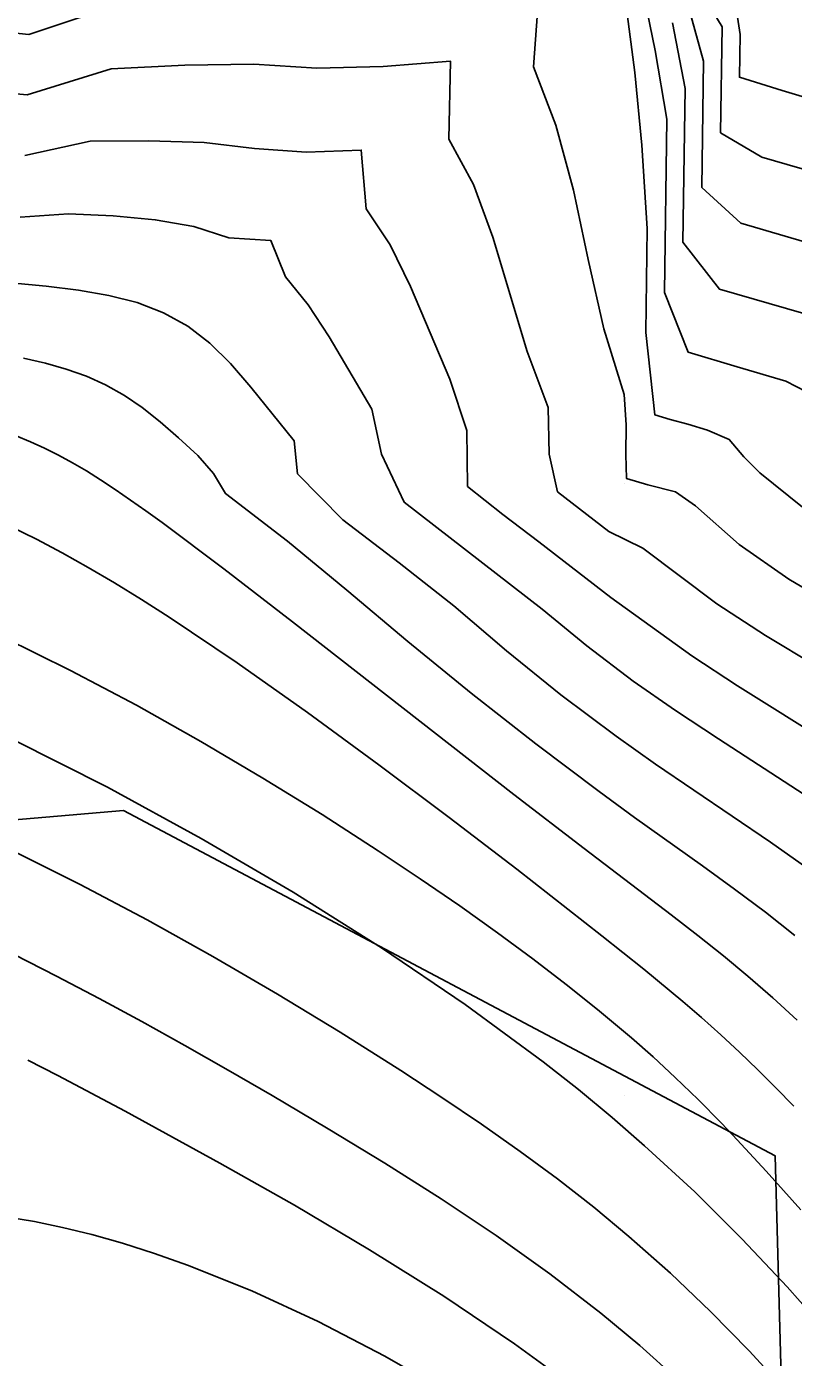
# Model space of a CAD drawing. Extents: x 2602990 to 2605851, y 618069 to 619180.
# Drawn here: x 2603770.24 to 2603782.77, y 618445.72 to 618467.47 of the extents above; entities that cross this region are included whole.
import ezdxf

# ---------------------------------------------------------------- set-up
doc = ezdxf.new("R2010")
doc.units = 0
for name, color, linetype in [('DTM Contours Major', 7, 'Continuous'), ('DTM Contours Minor', 7, 'Continuous'), ('Exist DTM Breakline', 7, 'Continuous'), ('Exist DTM Crownline', 7, 'Continuous'), ('Exist DTM QL2 LIDAR Elevation Point', 7, 'Continuous'), ('Exist Roads EOP', 7, 'Continuous'), ('PH Exist DTM Obscure Area', 7, 'Continuous')]:
    doc.layers.add(name, color=color, linetype=linetype)

msp = doc.modelspace()

# ---------------------------------------------------------------- linework, layer by layer
at = {"layer": 'DTM Contours Major'}
for points in [[(2603780.792, 618467.531), (2603781, 618466.458), (2603780.962, 618463.948), (2603781.558, 618463.178), (2603782.934, 618462.778)], [(2603769.981, 618459.302), (2603770.402, 618459.093), (2603770.824, 618458.87), (2603771.249, 618458.631), (2603771.679, 618458.377), (2603772.118, 618458.107), (2603772.568, 618457.82), (2603773.678, 618457.075), (2603774.831, 618456.261), (2603775.996, 618455.408), (2603777.145, 618454.544), (2603778.246, 618453.699), (2603779.636, 618452.614), (2603780.324, 618452.065), (2603780.961, 618451.538), (2603781.263, 618451.278), (2603781.579, 618450.995), (2603781.885, 618450.709), (2603782.185, 618450.42), (2603782.479, 618450.126), (2603782.772, 618449.826)]]:
    msp.add_lwpolyline(points, dxfattribs=at)
at = {"layer": 'DTM Contours Minor'}
for points in [[(2603778.637, 618468.378), (2603778.52, 618466.813), (2603778.886, 618465.857), (2603779.174, 618464.798), (2603779.412, 618463.665), (2603779.667, 618462.528), (2603780.004, 618461.458), (2603780.036, 618460.962), (2603780.029, 618460.474), (2603780.042, 618460.083), (2603780.386, 618459.979), (2603780.839, 618459.865), (2603781.166, 618459.636), (2603781.877, 618459.006), (2603782.689, 618458.442), (2603783.567, 618457.92)], [(2603780.291, 618468.143), (2603780.508, 618467.079), (2603780.698, 618465.958), (2603780.658, 618463.121), (2603781.046, 618462.149), (2603781.847, 618461.907), (2603782.643, 618461.676), (2603783.318, 618461.326)], [(2603768.921, 618467.479), (2603770.279, 618467.341), (2603771.932, 618467.889)], [(2603783.32, 618465.026), (2603782.249, 618465.335), (2603781.577, 618465.734), (2603781.602, 618467.463), (2603781.256, 618468.041)], [(2603783.452, 618466.165), (2603782.58, 618466.424), (2603781.883, 618466.64), (2603781.894, 618467.34), (2603781.794, 618468.017)], [(2603780.036, 618467.804), (2603780.174, 618466.718), (2603780.29, 618465.529), (2603780.378, 618464.167), (2603780.353, 618462.471), (2603780.501, 618461.127), (2603780.752, 618461.048), (2603781.04, 618460.973), (2603781.363, 618460.872), (2603781.717, 618460.719), (2603781.957, 618460.44), (2603782.218, 618460.177), (2603782.913, 618459.616)], [(2603784.397, 618463.525), (2603781.908, 618464.257), (2603781.27, 618464.837), (2603781.299, 618466.905), (2603781.084, 618467.672)], [(2603769.107, 618466.459), (2603770.253, 618466.352), (2603771.62, 618466.778), (2603772.825, 618466.838), (2603773.955, 618466.856), (2603774.98, 618466.787), (2603776.065, 618466.818), (2603777.166, 618466.902), (2603777.137, 618465.627), (2603777.54, 618464.886), (2603777.856, 618464.028), (2603778.418, 618462.158), (2603778.76, 618461.245), (2603778.779, 618460.481), (2603778.915, 618459.869), (2603779.753, 618459.217), (2603780.309, 618458.944), (2603781.515, 618458.037), (2603782.309, 618457.519), (2603783.144, 618457.019)], [(2603770.213, 618465.36), (2603771.278, 618465.595), (2603772.24, 618465.601), (2603773.141, 618465.573), (2603773.964, 618465.477), (2603774.807, 618465.418), (2603775.707, 618465.451), (2603775.786, 618464.489), (2603776.178, 618463.9), (2603776.513, 618463.219), (2603777.152, 618461.709), (2603777.431, 618460.871), (2603777.444, 618459.954), (2603778.022, 618459.497), (2603778.608, 618459.051), (2603779.781, 618458.139), (2603781.108, 618457.185), (2603781.854, 618456.697), (2603783.394, 618455.731)], [(2603770.138, 618464.357), (2603770.923, 618464.411), (2603771.655, 618464.376), (2603772.342, 618464.313), (2603772.974, 618464.2), (2603773.546, 618464.018), (2603774.232, 618463.972), (2603774.469, 618463.378), (2603774.839, 618462.924), (2603775.183, 618462.4), (2603775.881, 618461.216), (2603776.04, 618460.481), (2603776.41, 618459.696), (2603778.662, 618457.951), (2603779.39, 618457.351), (2603780.146, 618456.775), (2603780.839, 618456.291), (2603781.543, 618455.828), (2603782.944, 618454.921)], [(2603767.732, 618463.493), (2603770.561, 618463.227), (2603771.088, 618463.163), (2603771.584, 618463.077), (2603772.048, 618462.958), (2603772.48, 618462.794), (2603772.877, 618462.574), (2603773.235, 618462.297), (2603773.573, 618461.962), (2603773.906, 618461.579), (2603774.612, 618460.698), (2603774.666, 618460.162), (2603775.408, 618459.411), (2603776.328, 618458.704), (2603777.219, 618458.006), (2603778.077, 618457.267), (2603778.967, 618456.552), (2603779.869, 618455.875), (2603780.515, 618455.419), (2603782.393, 618454.141), (2603782.984, 618453.72)], [(2603770.19, 618462.049), (2603770.549, 618461.967), (2603770.89, 618461.871), (2603771.217, 618461.755), (2603771.532, 618461.614), (2603771.838, 618461.443), (2603772.13, 618461.243), (2603772.424, 618461.012), (2603772.724, 618460.75), (2603773.038, 618460.461), (2603773.295, 618460.164), (2603773.491, 618459.839), (2603774.503, 618459.062), (2603775.471, 618458.261), (2603776.466, 618457.422), (2603777.504, 618456.576), (2603778.556, 618455.75), (2603779.591, 618454.969), (2603780.172, 618454.547), (2603781.28, 618453.755), (2603781.805, 618453.374), (2603782.309, 618452.996), (2603782.79, 618452.617)], [(2603770.07, 618460.783), (2603770.303, 618460.686), (2603770.533, 618460.582), (2603770.762, 618460.467), (2603770.993, 618460.342), (2603771.22, 618460.209), (2603771.451, 618460.064), (2603771.689, 618459.907), (2603772.189, 618459.557), (2603772.455, 618459.363), (2603773.465, 618458.607), (2603774.587, 618457.744), (2603778.2, 618454.92), (2603779.346, 618454.037), (2603780.77, 618452.954), (2603781.206, 618452.616), (2603781.622, 618452.285), (2603782.02, 618451.955), (2603782.431, 618451.597), (2603782.825, 618451.236)], [(2603769.859, 618457.493), (2603770.959, 618456.949), (2603772.039, 618456.378), (2603773.089, 618455.788), (2603774.102, 618455.19), (2603775.07, 618454.592), (2603775.985, 618454.003), (2603776.671, 618453.545), (2603777.32, 618453.099), (2603777.933, 618452.662), (2603778.511, 618452.236), (2603779.055, 618451.818), (2603779.568, 618451.408), (2603780.122, 618450.945), (2603780.476, 618450.633), (2603780.837, 618450.299), (2603781.21, 618449.937), (2603781.586, 618449.555), (2603781.777, 618449.355), (2603782.322, 618448.766), (2603782.886, 618448.132)], [(2603770.018, 618455.817), (2603771.562, 618455.039), (2603773.095, 618454.204), (2603774.594, 618453.326), (2603776.038, 618452.416), (2603777.406, 618451.487), (2603778.676, 618450.552), (2603779.253, 618450.098), (2603779.806, 618449.642), (2603780.336, 618449.182), (2603781.155, 618448.426), (2603781.93, 618447.655), (2603782.665, 618446.874), (2603783.3, 618446.158)], [(2603770.017, 618454.002), (2603771.117, 618453.451), (2603772.208, 618452.873), (2603773.285, 618452.273), (2603774.34, 618451.658), (2603775.364, 618451.035), (2603776.352, 618450.411), (2603777.022, 618449.972), (2603777.672, 618449.533), (2603778.301, 618449.089), (2603778.912, 618448.638), (2603779.504, 618448.176), (2603780.08, 618447.699), (2603780.758, 618447.097), (2603781.412, 618446.472), (2603782.043, 618445.829), (2603782.65, 618445.171)], [(2603770.036, 618452.306), (2603770.732, 618451.954), (2603771.428, 618451.589), (2603772.126, 618451.211), (2603772.827, 618450.82), (2603773.536, 618450.417), (2603774.252, 618450.001), (2603775.169, 618449.459), (2603776.092, 618448.896), (2603777.01, 618448.314), (2603777.911, 618447.712), (2603778.785, 618447.089), (2603779.619, 618446.447), (2603780.258, 618445.915), (2603780.864, 618445.371)], [(2603770.262, 618450.58), (2603770.751, 618450.33), (2603771.849, 618449.748), (2603773.398, 618448.899), (2603774.615, 618448.208), (2603775.844, 618447.48), (2603777.054, 618446.723), (2603778.212, 618445.946), (2603779.286, 618445.159)], [(2603769.933, 618448.014), (2603770.369, 618447.941), (2603770.827, 618447.847), (2603771.307, 618447.73), (2603771.808, 618447.589), (2603772.33, 618447.423), (2603772.872, 618447.231), (2603773.918, 618446.808), (2603775.002, 618446.307), (2603776.094, 618445.743), (2603777.164, 618445.13)]]:
    msp.add_lwpolyline(points, dxfattribs=at)
at = {"layer": 'Exist DTM Breakline'}
for points in [[(2603855.563, 618358.479), (2603862.541, 618379.668), (2603863.479, 618393.143), (2603859.324, 618404.705), (2603850.242, 618413.937), (2603817.732, 618430.625), (2603801.671, 618450.879), (2603791.4, 618462.329), (2603774.148, 618477.183)], [(2603751.583, 618450.596), (2603768.954, 618435.891), (2603805.072, 618414.752), (2603828.46, 618387.458), (2603819.191, 618359.408), (2603788.513, 618315.278), (2603769.845, 618293.995), (2603740.578, 618255.58)]]:
    msp.add_spline(points, degree=3, dxfattribs=at)
at = {"layer": 'Exist DTM Crownline'}
msp.add_spline([(2603233.488, 618380.754), (2603285.185, 618400.095), (2603335.457, 618418.629), (2603390.812, 618439.069), (2603440.087, 618457.325), (2603493.996, 618477.231), (2603542.655, 618495.301), (2603600.808, 618516.867), (2603653.659, 618536.362), (2603706.222, 618555.742), (2603764.811, 618577.593), (2603823.52, 618599.847), (2603878.564, 618620.56), (2603937.951, 618643.078), (2603997.369, 618665.789), (2604036.209, 618680.665), (2604055.311, 618688.017)], degree=3, dxfattribs=at)
at = {"layer": 'Exist DTM QL2 LIDAR Elevation Point'}
for p, q in [((2603780, 618460), (2603780, 618460)), ((2603780, 618450), (2603780, 618450))]:
    msp.add_line(p, q, dxfattribs=at)
at = {"layer": 'Exist Roads EOP'}
for points in [[(2603230.17, 618389.98), (2603282.929, 618409.597), (2603332.773, 618427.868), (2603388.167, 618448.413), (2603437.203, 618466.721), (2603490.778, 618486.527), (2603539.039, 618504.558), (2603597.451, 618526.156), (2603651.053, 618545.972), (2603705.208, 618566.084), (2603762.02, 618587.183), (2603820.334, 618609.162), (2603876.341, 618629.99), (2603934.909, 618652.28), (2603996.409, 618675.568), (2604033.216, 618689.957), (2604052.01, 618697.199)], [(2604034.633, 618668.486), (2603984.89, 618650.123), (2603936.767, 618631.654), (2603888.195, 618613.335), (2603837.766, 618594.258), (2603782.918, 618573.705), (2603731.939, 618554.39), (2603671.126, 618532.171), (2603621.822, 618514.106), (2603561.545, 618491.877), (2603506.421, 618471.293), (2603452.163, 618451.33), (2603398.364, 618431.316), (2603341.431, 618410.355), (2603281.65, 618388.199), (2603223.033, 618366.475), (2603185.717, 618352.612)]]:
    msp.add_spline(points, degree=3, dxfattribs=at)
at = {"layer": 'PH Exist DTM Obscure Area'}
msp.add_lwpolyline([(2603735.721, 618393.583), (2603743.636, 618400.492), (2603752.843, 618407.533), (2603755.01, 618413.436), (2603756.674, 618422.155), (2603761.415, 618429.145), (2603773.469, 618433.984), (2603782.672, 618441.378), (2603782.467, 618449.017), (2603771.823, 618454.657), (2603757.611, 618453.437), (2603748.126, 618450.155), (2603742.925, 618442.336), (2603743.494, 618433.643), (2603746.298, 618424.858), (2603744.419, 618414.373), (2603733.488, 618403.786)], dxfattribs=at)

doc.saveas('drawing.dxf')
